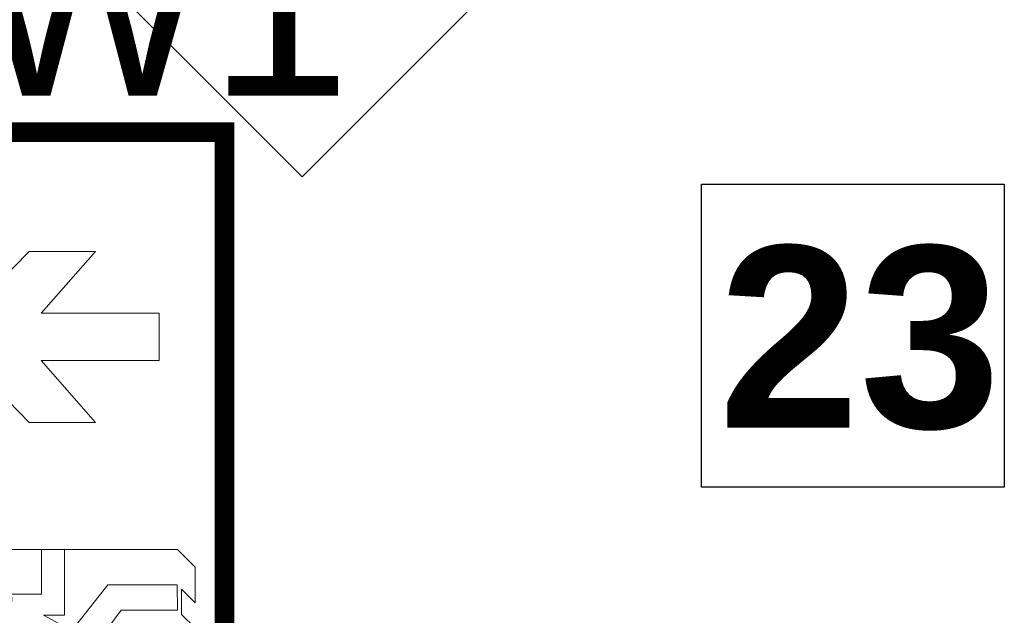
# Model space of a CAD drawing. Header units: millimetres. Extents: x 7483 to 13091, y 8111 to 13871.
# Tile 573 of 656: x 11369 to 11466, y 9524 to 9583. Entities that reach past the tile are written whole.
import ezdxf

# ---------------------------------------------------------------- set-up
doc = ezdxf.new("R2010")
doc.units = ezdxf.units.MM
doc.layers.add('-AGP1_opisy pomieszczeń', color=7, linetype='Continuous', lineweight=5)
doc.layers.add('Budowlane - Opisy', color=7, linetype='Continuous', lineweight=15)
doc.layers.add('IE_SRS', color=7, linetype='Continuous', lineweight=18, true_color=0x000000)
doc.layers.add('OPRAWY_KIERUNKOWE', color=7, linetype='Continuous', lineweight=5, true_color=0x00e000)
doc.styles.add('Arial', font='arial.ttf')
doc.styles.get("Standard").update_dxf_attribs({"font": 'arial.ttf'})

# ---------------------------------------------------------------- blocks, each defined once
blk = doc.blocks.new('Drzwi góra')
at = {"layer": 'OPRAWY_KIERUNKOWE'}
for p, q in [((8.21, 13.392), (24.855, 13.392)), ((8.21, -11.524), (8.21, 13.392)), ((24.855, 13.392), (24.855, 2.25)), ((-12.842, 11.449), (-21.313, 3.174)), ((-4.37, 3.174), (-12.842, 11.449)), ((22.159, 6.668), (15.813, 6.678)), ((25.63, 0.98), (22.159, 6.668)), ((12.668, 4.916), (12.664, 1.948)), ((21.409, -1.02), (18.461, 4.361)), ((18.461, 4.361), (21.096, 4.359)), ((21.096, 4.359), (23.934, -0.156)), ((-21.313, 3.174), (-21.313, -3.419)), ((-4.37, -3.419), (-4.37, 3.174)), ((-21.313, -3.419), (-15.195, 1.963)), ((-15.195, 1.963), (-15.195, -9.734)), ((-10.489, -9.734), (-10.489, 1.963)), ((-10.489, 1.963), (-4.37, -3.419)), ((8.21, 1.948), (8.209, -0.345)), ((12.664, 1.948), (8.21, 1.948)), ((14.723, -0.353), (14.725, 1.75)), ((14.725, 1.75), (16.243, -1.063)), ((23.934, -0.156), (25.63, 0.98)), ((24.855, 0.461), (24.855, -5.573)), ((8.209, -0.345), (14.723, -0.353)), ((16.243, -1.063), (11.739, -4.635)), ((21.404, -5.571), (21.409, -1.02)), ((14.24, -5.95), (18.759, -2.586)), ((18.759, -2.586), (18.747, -8.213)), ((11.739, -4.635), (11.739, -11.522)), ((25.845, -5.573), (21.404, -5.571)), ((25.844, -8.211), (25.845, -5.573)), ((14.24, -11.524), (14.24, -5.95)), ((18.747, -8.213), (25.844, -8.211)), ((24.855, -8.212), (24.855, -11.524)), ((-15.195, -9.734), (-10.489, -9.734)), ((8.21, -11.524), (9.973, -13.285)), ((11.739, -11.522), (14.239, -11.524)), ((24.855, -11.524), (26.617, -13.285)), ((12.161, -11.943), (14.661, -11.945)), ((12.161, -11.943), (13.504, -13.285)), ((14.661, -11.945), (16.002, -13.285)), ((13.504, -13.285), (9.973, -13.285)), ((26.617, -13.285), (16.002, -13.285))]:
    blk.add_line(p, q, dxfattribs=at)
at = {"layer": 'OPRAWY_KIERUNKOWE', "const_width": 1.95}
blk.add_lwpolyline([(-33.116, 16.19), (33.116, 16.19), (33.116, -16.19), (-33.116, -16.19)], close=True, dxfattribs=at)
at = {"layer": 'OPRAWY_KIERUNKOWE'}
blk.add_circle((13.185, 7.679), 2.279, dxfattribs=at)
blk.add_arc((13.185, 7.679), 2.812, 259.40031, 339.13959, dxfattribs=at)
blk = doc.blocks.new('*U2186')
at = {"layer": 'OPRAWY_KIERUNKOWE', "xscale": -1, "rotation": 180}
blk.add_blockref('Drzwi góra', (0, 0), dxfattribs=at)
at = {"layer": 'OPRAWY_KIERUNKOWE', "flags": 8}
for tag, p, height in [('LABEL', (-36.738, -25.828), 18), ('EL', (-36.738, -44.966), 16.19), ('CB', (-36.738, -64.104), 16.19)]:
    blk.add_attdef(tag, p, '', height=height, dxfattribs=at)
at = {"layer": 'OPRAWY_KIERUNKOWE'}
for tag, p, height in [('PIKT', (-33.116, -26.11), 8), ('H', (-36.738, -83.242), 16.19)]:
    blk.add_attdef(tag, p, '', height=height, dxfattribs=at)
blk = doc.blocks.new('fffffffffffffffffffffffff')
at = {"layer": 'OPRAWY_KIERUNKOWE', "color": 90}
ref = blk.add_blockref('*U2186', (90904.607, 9538.987), dxfattribs=dict(at, rotation=270))
ref.add_attrib('LABEL', 'EW1', (90878.78, 9575.725), dxfattribs={"height": 18, "flags": 8})

msp = doc.modelspace()

# ---------------------------------------------------------------- linework, layer by layer
at = {"layer": '-AGP1_opisy pomieszczeń', "color": 253, "lineweight": 30, "true_color": 0x999999}
msp.add_lwpolyline([(11436.4071, 9566.9426), (11466.4071, 9566.9426), (11466.4071, 9536.9426), (11436.4071, 9536.9426), (11436.4071, 9566.9426)], dxfattribs=at)
at = {"layer": 'Budowlane - Opisy', "lineweight": 9}
msp.add_lwpolyline([(11423.0727, 9593.947), (11396.8227, 9620.197), (11370.5727, 9593.947), (11396.8227, 9567.697), (11423.0727, 9593.947)], close=True, dxfattribs=at)

# ---------------------------------------------------------------- block references
at = {"layer": 'IE_SRS'}
msp.add_blockref('fffffffffffffffffffffffff', (-79531.6686, 0), dxfattribs=at)

# ---------------------------------------------------------------- texts
at = {"layer": '-AGP1_opisy pomieszczeń', "color": 18, "lineweight": 18, "true_color": 0x000000, "insert": (11451.212, 9560.8214), "char_height": 18, "width": 3.410605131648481e-13, "attachment_point": 1, "style": 'Arial'}
msp.add_mtext('\\pi-13.13165;{\\fArial|b1|i0|c238|p34;23}', dxfattribs=at)

doc.saveas('drawing.dxf')
